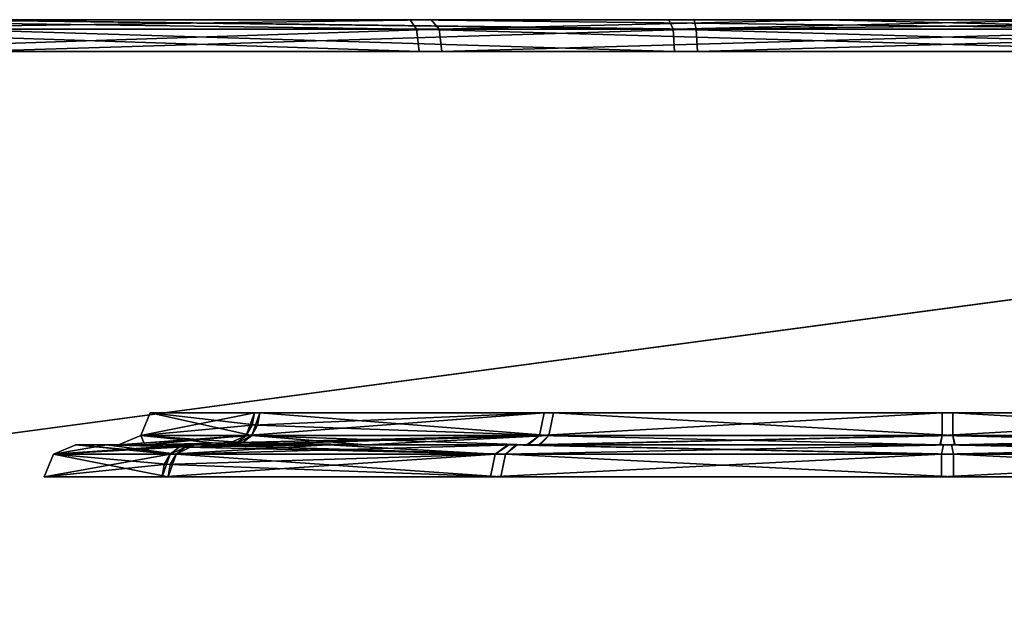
# Model space of a CAD drawing. Header units: millimetres. Extents: x -150 to 150, y -85 to 1149.
# Tile 750 of 1056: x -49.373 to -48.446, y 1008.85 to 1009.4. Entities that reach past the tile are written whole.
import ezdxf

# ---------------------------------------------------------------- set-up
doc = ezdxf.new("R2010")
doc.units = ezdxf.units.MM
doc.header["$LTSCALE"] = 21.359881
for name, color, linetype in [('6045', 7, 'CONTINUOUS'), ('6046', 7, 'CONTINUOUS'), ('6047', 7, 'CONTINUOUS'), ('6048', 7, 'CONTINUOUS'), ('6049', 7, 'CONTINUOUS'), ('6050', 7, 'CONTINUOUS'), ('6051', 7, 'CONTINUOUS'), ('6052', 7, 'CONTINUOUS'), ('6061', 7, 'CONTINUOUS'), ('6062', 7, 'CONTINUOUS'), ('6063', 7, 'CONTINUOUS'), ('6064', 7, 'CONTINUOUS'), ('6086', 7, 'CONTINUOUS'), ('6087', 7, 'CONTINUOUS'), ('6088', 7, 'CONTINUOUS'), ('6089', 7, 'CONTINUOUS'), ('6090', 7, 'CONTINUOUS'), ('6091', 7, 'CONTINUOUS'), ('6092', 7, 'CONTINUOUS'), ('6093', 7, 'CONTINUOUS'), ('6102', 7, 'CONTINUOUS'), ('6103', 7, 'CONTINUOUS'), ('6104', 7, 'CONTINUOUS'), ('6105', 7, 'CONTINUOUS'), ('9023', 7, 'CONTINUOUS'), ('9025', 7, 'CONTINUOUS')]:
    doc.layers.add(name, color=color, linetype=linetype)

msp = doc.modelspace()

# ---------------------------------------------------------------- linework, layer by layer
at = {"layer": '6045', "linetype": 'CONTINUOUS'}
for points in [[(-49.23131, 1008.99121, 216.41127), (-49.23696, 1008.98148, 216.41448), (-49.34998, 1008.97, 215.98986), (-49.23131, 1008.99121, 216.41127)], [(-49.34119, 1008.99121, 215.98992), (-49.23131, 1008.99121, 216.41127), (-49.34998, 1008.97, 215.98986), (-49.34119, 1008.99121, 215.98992)], [(-49.23327, 1008.97, 215.56563), (-49.34119, 1008.99121, 215.98992), (-49.34998, 1008.97, 215.98986), (-49.23327, 1008.97, 215.56563)], [(-49.22569, 1008.99121, 215.57007), (-49.34119, 1008.99121, 215.98992), (-49.23327, 1008.97, 215.56563), (-49.22569, 1008.99121, 215.57007)], [(-48.92007, 1008.97, 215.25659), (-49.22569, 1008.99121, 215.57007), (-49.23327, 1008.97, 215.56563), (-48.92007, 1008.97, 215.25659)], [(-48.91573, 1008.99121, 215.26423), (-49.22569, 1008.99121, 215.57007), (-48.92007, 1008.97, 215.25659), (-48.91573, 1008.99121, 215.26423)], [(-48.49432, 1008.97, 215.14555), (-48.91573, 1008.99121, 215.26423), (-48.92007, 1008.97, 215.25659), (-48.49432, 1008.97, 215.14555)], [(-48.49438, 1008.99121, 215.15434), (-48.91573, 1008.99121, 215.26423), (-48.49432, 1008.97, 215.14555), (-48.49438, 1008.99121, 215.15434)], [(-48.07454, 1008.99121, 215.26985), (-48.49438, 1008.99121, 215.15434), (-48.07009, 1008.97, 215.26227), (-48.07454, 1008.99121, 215.26985)], [(-48.07009, 1008.97, 215.26227), (-48.49438, 1008.99121, 215.15434), (-48.49432, 1008.97, 215.14555), (-48.07009, 1008.97, 215.26227)], [(-49.23696, 1008.98148, 216.41448), (-49.23894, 1008.97, 216.41561), (-49.34998, 1008.97, 215.98986), (-49.23696, 1008.98148, 216.41448)]]:
    msp.add_3dface(points, dxfattribs=at)
at = {"layer": '6046', "linetype": 'CONTINUOUS'}
for points in [[(-49.34119, 1008.99121, 215.98992), (-49.22569, 1008.99121, 215.57007), (-49.31998, 1009, 215.98972), (-49.34119, 1008.99121, 215.98992)], [(-49.21286, 1009, 216.40078), (-49.34119, 1008.99121, 215.98992), (-49.31998, 1009, 215.98972), (-49.21286, 1009, 216.40078)], [(-49.34119, 1008.99121, 215.98992), (-49.21286, 1009, 216.40078), (-49.22285, 1008.99772, 216.40646), (-49.34119, 1008.99121, 215.98992)], [(-49.23131, 1008.99121, 216.41127), (-49.34119, 1008.99121, 215.98992), (-49.22285, 1008.99772, 216.40646), (-49.23131, 1008.99121, 216.41127)], [(-49.31998, 1009, 215.98972), (-49.22569, 1008.99121, 215.57007), (-49.20823, 1009, 215.58225), (-49.31998, 1009, 215.98972)], [(-49.22569, 1008.99121, 215.57007), (-48.91573, 1008.99121, 215.26423), (-48.90633, 1009, 215.28329), (-49.22569, 1008.99121, 215.57007)], [(-49.20823, 1009, 215.58225), (-49.22569, 1008.99121, 215.57007), (-48.90633, 1009, 215.28329), (-49.20823, 1009, 215.58225)], [(-48.91573, 1008.99121, 215.26423), (-48.49438, 1008.99121, 215.15434), (-48.49627, 1009, 215.17554), (-48.91573, 1008.99121, 215.26423)], [(-48.90633, 1009, 215.28329), (-48.91573, 1008.99121, 215.26423), (-48.49627, 1009, 215.17554), (-48.90633, 1009, 215.28329)], [(-48.49627, 1009, 215.17554), (-48.49438, 1008.99121, 215.15434), (-48.08763, 1009, 215.28677), (-48.49627, 1009, 215.17554)], [(-48.49438, 1008.99121, 215.15434), (-48.07454, 1008.99121, 215.26985), (-48.08763, 1009, 215.28677), (-48.49438, 1008.99121, 215.15434)]]:
    msp.add_3dface(points, dxfattribs=at)
at = {"layer": '6047', "linetype": 'CONTINUOUS'}
for points in [[(-49.23894, 1008.97, 216.41561), (-49.23696, 1008.98148, 216.41448), (-48.92546, 1008.99121, 216.72122), (-49.23894, 1008.97, 216.41561)], [(-49.23894, 1008.97, 216.41561), (-48.92546, 1008.99121, 216.72122), (-48.92991, 1008.97, 216.7288), (-49.23894, 1008.97, 216.41561)], [(-49.23696, 1008.98148, 216.41448), (-49.23131, 1008.99121, 216.41127), (-48.92546, 1008.99121, 216.72122), (-49.23696, 1008.98148, 216.41448)], [(-48.92546, 1008.99121, 216.72122), (-48.50562, 1008.99121, 216.83673), (-48.92991, 1008.97, 216.7288), (-48.92546, 1008.99121, 216.72122)], [(-48.92991, 1008.97, 216.7288), (-48.50562, 1008.99121, 216.83673), (-48.50568, 1008.97, 216.84552), (-48.92991, 1008.97, 216.7288)], [(-48.50562, 1008.99121, 216.83673), (-48.08427, 1008.99121, 216.72684), (-48.50568, 1008.97, 216.84552), (-48.50562, 1008.99121, 216.83673)], [(-48.50568, 1008.97, 216.84552), (-48.08427, 1008.99121, 216.72684), (-48.07993, 1008.97, 216.73448), (-48.50568, 1008.97, 216.84552)]]:
    msp.add_3dface(points, dxfattribs=at)
at = {"layer": '6048', "linetype": 'CONTINUOUS'}
for points in [[(-49.23131, 1008.99121, 216.41127), (-49.22285, 1008.99772, 216.40646), (-49.08273, 1009, 216.57245), (-49.23131, 1008.99121, 216.41127)], [(-48.92546, 1008.99121, 216.72122), (-49.23131, 1008.99121, 216.41127), (-49.08273, 1009, 216.57245), (-48.92546, 1008.99121, 216.72122)], [(-49.22285, 1008.99772, 216.40646), (-49.21286, 1009, 216.40078), (-49.08273, 1009, 216.57245), (-49.22285, 1008.99772, 216.40646)], [(-48.91237, 1009, 216.7043), (-48.92546, 1008.99121, 216.72122), (-49.08273, 1009, 216.57245), (-48.91237, 1009, 216.7043)], [(-48.50562, 1008.99121, 216.83673), (-48.92546, 1008.99121, 216.72122), (-48.91237, 1009, 216.7043), (-48.50562, 1008.99121, 216.83673)], [(-48.50373, 1009, 216.81553), (-48.50562, 1008.99121, 216.83673), (-48.91237, 1009, 216.7043), (-48.50373, 1009, 216.81553)], [(-48.08427, 1008.99121, 216.72684), (-48.50562, 1008.99121, 216.83673), (-48.50373, 1009, 216.81553), (-48.08427, 1008.99121, 216.72684)], [(-48.09367, 1009, 216.70779), (-48.08427, 1008.99121, 216.72684), (-48.50373, 1009, 216.81553), (-48.09367, 1009, 216.70779)]]:
    msp.add_3dface(points, dxfattribs=at)
at = {"layer": '6049', "linetype": 'CONTINUOUS'}
for points in [[(-49.25877, 1009.00879, 215.99047), (-49.15458, 1009.00879, 215.61176), (-49.24998, 1009.03, 215.99052), (-49.25877, 1009.00879, 215.99047)], [(-49.154, 1009.01852, 216.36732), (-49.25877, 1009.00879, 215.99047), (-49.15201, 1009.03, 216.36619), (-49.154, 1009.01852, 216.36732)], [(-49.15201, 1009.03, 216.36619), (-49.25877, 1009.00879, 215.99047), (-49.24998, 1009.03, 215.99052), (-49.15201, 1009.03, 216.36619)], [(-49.24998, 1009.03, 215.99052), (-49.15458, 1009.00879, 215.61176), (-49.147, 1009.03, 215.6162), (-49.24998, 1009.03, 215.99052)], [(-49.15458, 1009.00879, 215.61176), (-48.87499, 1009.00879, 215.33589), (-49.147, 1009.03, 215.6162), (-49.15458, 1009.00879, 215.61176)], [(-49.147, 1009.03, 215.6162), (-48.87499, 1009.00879, 215.33589), (-48.87065, 1009.03, 215.34353), (-49.147, 1009.03, 215.6162)], [(-48.87499, 1009.00879, 215.33589), (-48.49493, 1009.00879, 215.23677), (-48.87065, 1009.03, 215.34353), (-48.87499, 1009.00879, 215.33589)], [(-48.87065, 1009.03, 215.34353), (-48.49493, 1009.00879, 215.23677), (-48.49499, 1009.03, 215.24555), (-48.87065, 1009.03, 215.34353)], [(-48.49493, 1009.00879, 215.23677), (-48.11622, 1009.00879, 215.34096), (-48.49499, 1009.03, 215.24555), (-48.49493, 1009.00879, 215.23677)], [(-48.49499, 1009.03, 215.24555), (-48.11622, 1009.00879, 215.34096), (-48.12067, 1009.03, 215.34854), (-48.49499, 1009.03, 215.24555)], [(-49.15965, 1009.00879, 216.37053), (-49.25877, 1009.00879, 215.99047), (-49.154, 1009.01852, 216.36732), (-49.15965, 1009.00879, 216.37053)]]:
    msp.add_3dface(points, dxfattribs=at)
at = {"layer": '6050', "linetype": 'CONTINUOUS'}
for points in [[(-49.15458, 1009.00879, 215.61176), (-49.25877, 1009.00879, 215.99047), (-49.27996, 1009, 215.98786), (-49.15458, 1009.00879, 215.61176)], [(-49.17183, 1009, 215.59924), (-49.15458, 1009.00879, 215.61176), (-49.27996, 1009, 215.98786), (-49.17183, 1009, 215.59924)], [(-49.27996, 1009, 215.98786), (-49.25877, 1009.00879, 215.99047), (-49.25502, 1009, 216.19135), (-49.27996, 1009, 215.98786)], [(-49.25877, 1009.00879, 215.99047), (-49.15965, 1009.00879, 216.37053), (-49.25502, 1009, 216.19135), (-49.25877, 1009.00879, 215.99047)], [(-49.25502, 1009, 216.19135), (-49.15965, 1009.00879, 216.37053), (-49.16811, 1009.00228, 216.37534), (-49.25502, 1009, 216.19135)], [(-48.87499, 1009.00879, 215.33589), (-49.15458, 1009.00879, 215.61176), (-49.17183, 1009, 215.59924), (-48.87499, 1009.00879, 215.33589)], [(-48.88433, 1009, 215.31679), (-48.87499, 1009.00879, 215.33589), (-49.17183, 1009, 215.59924), (-48.88433, 1009, 215.31679)], [(-48.49493, 1009.00879, 215.23677), (-48.87499, 1009.00879, 215.33589), (-48.88433, 1009, 215.31679), (-48.49493, 1009.00879, 215.23677)], [(-48.49339, 1009, 215.21556), (-48.49493, 1009.00879, 215.23677), (-48.88433, 1009, 215.31679), (-48.49339, 1009, 215.21556)], [(-48.11622, 1009.00879, 215.34096), (-48.49493, 1009.00879, 215.23677), (-48.10563, 1009, 215.32258), (-48.11622, 1009.00879, 215.34096)], [(-48.10563, 1009, 215.32258), (-48.49493, 1009.00879, 215.23677), (-48.49339, 1009, 215.21556), (-48.10563, 1009, 215.32258)], [(-49.17809, 1009, 216.38101), (-49.25502, 1009, 216.19135), (-49.16811, 1009.00228, 216.37534), (-49.17809, 1009, 216.38101)]]:
    msp.add_3dface(points, dxfattribs=at)
at = {"layer": '6051', "linetype": 'CONTINUOUS'}
for points in [[(-49.15965, 1009.00879, 216.37053), (-49.154, 1009.01852, 216.36732), (-48.87933, 1009.03, 216.64253), (-49.15965, 1009.00879, 216.37053)], [(-48.88378, 1009.00879, 216.65011), (-49.15965, 1009.00879, 216.37053), (-48.87933, 1009.03, 216.64253), (-48.88378, 1009.00879, 216.65011)], [(-49.154, 1009.01852, 216.36732), (-49.15201, 1009.03, 216.36619), (-48.87933, 1009.03, 216.64253), (-49.154, 1009.01852, 216.36732)], [(-48.50507, 1009.00879, 216.75431), (-48.88378, 1009.00879, 216.65011), (-48.50501, 1009.03, 216.74552), (-48.50507, 1009.00879, 216.75431)], [(-48.50501, 1009.03, 216.74552), (-48.88378, 1009.00879, 216.65011), (-48.87933, 1009.03, 216.64253), (-48.50501, 1009.03, 216.74552)], [(-48.12501, 1009.00879, 216.65518), (-48.50507, 1009.00879, 216.75431), (-48.12935, 1009.03, 216.64755), (-48.12501, 1009.00879, 216.65518)], [(-48.12935, 1009.03, 216.64755), (-48.50507, 1009.00879, 216.75431), (-48.50501, 1009.03, 216.74552), (-48.12935, 1009.03, 216.64755)]]:
    msp.add_3dface(points, dxfattribs=at)
at = {"layer": '6052', "linetype": 'CONTINUOUS'}
for points in [[(-49.17809, 1009, 216.38101), (-49.16811, 1009.00228, 216.37534), (-48.88378, 1009.00879, 216.65011), (-49.17809, 1009, 216.38101)], [(-49.17809, 1009, 216.38101), (-48.88378, 1009.00879, 216.65011), (-48.89437, 1009, 216.66849), (-49.17809, 1009, 216.38101)], [(-49.16811, 1009.00228, 216.37534), (-49.15965, 1009.00879, 216.37053), (-48.88378, 1009.00879, 216.65011), (-49.16811, 1009.00228, 216.37534)], [(-48.88378, 1009.00879, 216.65011), (-48.50507, 1009.00879, 216.75431), (-48.89437, 1009, 216.66849), (-48.88378, 1009.00879, 216.65011)], [(-48.89437, 1009, 216.66849), (-48.50507, 1009.00879, 216.75431), (-48.50661, 1009, 216.77551), (-48.89437, 1009, 216.66849)], [(-48.50661, 1009, 216.77551), (-48.50507, 1009.00879, 216.75431), (-48.11567, 1009, 216.67428), (-48.50661, 1009, 216.77551)], [(-48.50507, 1009.00879, 216.75431), (-48.12501, 1009.00879, 216.65518), (-48.11567, 1009, 216.67428), (-48.50507, 1009.00879, 216.75431)]]:
    msp.add_3dface(points, dxfattribs=at)
at = {"layer": '6061', "linetype": 'CONTINUOUS'}
for points in [[(-49.62011, 1009.39121, 214.77205), (-48.97833, 1009.39121, 214.40721), (-49.61418, 1009.37, 214.77853), (-49.62011, 1009.39121, 214.77205)], [(-49.61418, 1009.37, 214.77853), (-48.97833, 1009.39121, 214.40721), (-48.9758, 1009.37, 214.41563), (-49.61418, 1009.37, 214.77853)], [(-48.97833, 1009.39121, 214.40721), (-48.24182, 1009.39121, 214.35696), (-48.9758, 1009.37, 214.41563), (-48.97833, 1009.39121, 214.40721)], [(-48.9758, 1009.37, 214.41563), (-48.24182, 1009.39121, 214.35696), (-48.24318, 1009.37, 214.36564), (-48.9758, 1009.37, 214.41563)]]:
    msp.add_3dface(points, dxfattribs=at)
at = {"layer": '6062', "linetype": 'CONTINUOUS'}
for points in [[(-48.98586, 1009.4, 214.38733), (-49.62011, 1009.39121, 214.77205), (-49.63483, 1009.4, 214.75676), (-48.98586, 1009.4, 214.38733)], [(-48.97833, 1009.39121, 214.40721), (-49.62011, 1009.39121, 214.77205), (-48.98586, 1009.4, 214.38733), (-48.97833, 1009.39121, 214.40721)], [(-48.61508, 1009.4, 214.31948), (-48.97833, 1009.39121, 214.40721), (-48.98586, 1009.4, 214.38733), (-48.61508, 1009.4, 214.31948)], [(-48.24182, 1009.39121, 214.35696), (-48.97833, 1009.39121, 214.40721), (-48.61508, 1009.4, 214.31948), (-48.24182, 1009.39121, 214.35696)], [(-48.2378, 1009.4, 214.33612), (-48.24182, 1009.39121, 214.35696), (-48.61508, 1009.4, 214.31948), (-48.2378, 1009.4, 214.33612)]]:
    msp.add_3dface(points, dxfattribs=at)
at = {"layer": '6063', "linetype": 'CONTINUOUS'}
for points in [[(-48.75818, 1009.39121, 217.63411), (-49.44356, 1009.39121, 217.35982), (-48.75682, 1009.37, 217.62543), (-48.75818, 1009.39121, 217.63411)], [(-48.75682, 1009.37, 217.62543), (-49.44356, 1009.39121, 217.35982), (-49.43857, 1009.37, 217.35259), (-48.75682, 1009.37, 217.62543)], [(-48.02167, 1009.39121, 217.58386), (-48.75818, 1009.39121, 217.63411), (-48.0242, 1009.37, 217.57545), (-48.02167, 1009.39121, 217.58386)], [(-48.0242, 1009.37, 217.57545), (-48.75818, 1009.39121, 217.63411), (-48.75682, 1009.37, 217.62543), (-48.0242, 1009.37, 217.57545)]]:
    msp.add_3dface(points, dxfattribs=at)
at = {"layer": '6064', "linetype": 'CONTINUOUS'}
for points in [[(-49.44356, 1009.39121, 217.35982), (-48.75818, 1009.39121, 217.63411), (-49.45562, 1009.4, 217.37727), (-49.44356, 1009.39121, 217.35982)], [(-49.45562, 1009.4, 217.37727), (-48.75818, 1009.39121, 217.63411), (-48.7622, 1009.4, 217.65495), (-49.45562, 1009.4, 217.37727)], [(-48.7622, 1009.4, 217.65495), (-48.75818, 1009.39121, 217.63411), (-48.38492, 1009.4, 217.67159), (-48.7622, 1009.4, 217.65495)], [(-48.75818, 1009.39121, 217.63411), (-48.02167, 1009.39121, 217.58386), (-48.38492, 1009.4, 217.67159), (-48.75818, 1009.39121, 217.63411)]]:
    msp.add_3dface(points, dxfattribs=at)
at = {"layer": '6086', "linetype": 'CONTINUOUS'}
for points in [[(-49.34119, 1008.99121, 383.99884), (-49.23131, 1008.99121, 384.42019), (-49.34998, 1008.97, 383.99878), (-49.34119, 1008.99121, 383.99884)], [(-49.34998, 1008.97, 383.99878), (-49.23131, 1008.99121, 384.42019), (-49.23894, 1008.97, 384.42454), (-49.34998, 1008.97, 383.99878)], [(-49.23327, 1008.97, 383.57456), (-49.34119, 1008.99121, 383.99884), (-49.34998, 1008.97, 383.99878), (-49.23327, 1008.97, 383.57456)], [(-49.22569, 1008.99121, 383.579), (-49.34119, 1008.99121, 383.99884), (-49.2313, 1008.98148, 383.57571), (-49.22569, 1008.99121, 383.579)], [(-49.2313, 1008.98148, 383.57571), (-49.34119, 1008.99121, 383.99884), (-49.23327, 1008.97, 383.57456), (-49.2313, 1008.98148, 383.57571)], [(-49.23131, 1008.99121, 384.42019), (-48.92546, 1008.99121, 384.73015), (-49.23894, 1008.97, 384.42454), (-49.23131, 1008.99121, 384.42019)], [(-49.23894, 1008.97, 384.42454), (-48.92546, 1008.99121, 384.73015), (-48.92991, 1008.97, 384.73773), (-49.23894, 1008.97, 384.42454)], [(-48.92546, 1008.99121, 384.73015), (-48.50562, 1008.99121, 384.84566), (-48.92991, 1008.97, 384.73773), (-48.92546, 1008.99121, 384.73015)], [(-48.92991, 1008.97, 384.73773), (-48.50562, 1008.99121, 384.84566), (-48.50568, 1008.97, 384.85445), (-48.92991, 1008.97, 384.73773)], [(-48.50562, 1008.99121, 384.84566), (-48.08427, 1008.99121, 384.73577), (-48.50568, 1008.97, 384.85445), (-48.50562, 1008.99121, 384.84566)], [(-48.50568, 1008.97, 384.85445), (-48.08427, 1008.99121, 384.73577), (-48.07993, 1008.97, 384.74341), (-48.50568, 1008.97, 384.85445)]]:
    msp.add_3dface(points, dxfattribs=at)
at = {"layer": '6087', "linetype": 'CONTINUOUS'}
for points in [[(-49.23131, 1008.99121, 384.42019), (-49.34119, 1008.99121, 383.99884), (-49.32, 1009, 384.00172), (-49.23131, 1008.99121, 384.42019)], [(-49.34119, 1008.99121, 383.99884), (-49.22569, 1008.99121, 383.579), (-49.29099, 1009, 383.78827), (-49.34119, 1008.99121, 383.99884)], [(-49.32, 1009, 384.00172), (-49.34119, 1008.99121, 383.99884), (-49.29099, 1009, 383.78827), (-49.32, 1009, 384.00172)], [(-49.212, 1009, 384.41123), (-49.23131, 1008.99121, 384.42019), (-49.32, 1009, 384.00172), (-49.212, 1009, 384.41123)], [(-49.29099, 1009, 383.78827), (-49.22569, 1008.99121, 383.579), (-49.21729, 1008.99772, 383.58392), (-49.29099, 1009, 383.78827)], [(-49.20739, 1009, 383.58973), (-49.29099, 1009, 383.78827), (-49.21729, 1008.99772, 383.58392), (-49.20739, 1009, 383.58973)], [(-48.92546, 1008.99121, 384.73015), (-49.23131, 1008.99121, 384.42019), (-49.212, 1009, 384.41123), (-48.92546, 1008.99121, 384.73015)], [(-48.91366, 1009, 384.71248), (-48.92546, 1008.99121, 384.73015), (-49.212, 1009, 384.41123), (-48.91366, 1009, 384.71248)], [(-48.50562, 1008.99121, 384.84566), (-48.92546, 1008.99121, 384.73015), (-48.91366, 1009, 384.71248), (-48.50562, 1008.99121, 384.84566)], [(-48.5038, 1009, 384.82446), (-48.50562, 1008.99121, 384.84566), (-48.91366, 1009, 384.71248), (-48.5038, 1009, 384.82446)], [(-48.08427, 1008.99121, 384.73577), (-48.50562, 1008.99121, 384.84566), (-48.09505, 1009, 384.7175), (-48.08427, 1008.99121, 384.73577)], [(-48.09505, 1009, 384.7175), (-48.50562, 1008.99121, 384.84566), (-48.5038, 1009, 384.82446), (-48.09505, 1009, 384.7175)]]:
    msp.add_3dface(points, dxfattribs=at)
at = {"layer": '6088', "linetype": 'CONTINUOUS'}
for points in [[(-49.22569, 1008.99121, 383.579), (-49.2313, 1008.98148, 383.57571), (-48.92007, 1008.97, 383.26552), (-49.22569, 1008.99121, 383.579)], [(-48.91573, 1008.99121, 383.27316), (-49.22569, 1008.99121, 383.579), (-48.92007, 1008.97, 383.26552), (-48.91573, 1008.99121, 383.27316)], [(-48.49432, 1008.97, 383.15448), (-48.91573, 1008.99121, 383.27316), (-48.92007, 1008.97, 383.26552), (-48.49432, 1008.97, 383.15448)], [(-48.49438, 1008.99121, 383.16327), (-48.91573, 1008.99121, 383.27316), (-48.49432, 1008.97, 383.15448), (-48.49438, 1008.99121, 383.16327)], [(-48.07454, 1008.99121, 383.27878), (-48.49438, 1008.99121, 383.16327), (-48.07009, 1008.97, 383.2712), (-48.07454, 1008.99121, 383.27878)], [(-48.07009, 1008.97, 383.2712), (-48.49438, 1008.99121, 383.16327), (-48.49432, 1008.97, 383.15448), (-48.07009, 1008.97, 383.2712)], [(-49.2313, 1008.98148, 383.57571), (-49.23327, 1008.97, 383.57456), (-48.92007, 1008.97, 383.26552), (-49.2313, 1008.98148, 383.57571)]]:
    msp.add_3dface(points, dxfattribs=at)
at = {"layer": '6089', "linetype": 'CONTINUOUS'}
for points in [[(-49.21729, 1008.99772, 383.58392), (-49.22569, 1008.99121, 383.579), (-48.91573, 1008.99121, 383.27316), (-49.21729, 1008.99772, 383.58392)], [(-49.20739, 1009, 383.58973), (-49.21729, 1008.99772, 383.58392), (-48.91573, 1008.99121, 383.27316), (-49.20739, 1009, 383.58973)], [(-49.20739, 1009, 383.58973), (-48.91573, 1008.99121, 383.27316), (-48.90495, 1009, 383.29143), (-49.20739, 1009, 383.58973)], [(-48.91573, 1008.99121, 383.27316), (-48.49438, 1008.99121, 383.16327), (-48.90495, 1009, 383.29143), (-48.91573, 1008.99121, 383.27316)], [(-48.90495, 1009, 383.29143), (-48.49438, 1008.99121, 383.16327), (-48.4962, 1009, 383.18447), (-48.90495, 1009, 383.29143)], [(-48.4962, 1009, 383.18447), (-48.49438, 1008.99121, 383.16327), (-48.08634, 1009, 383.29645), (-48.4962, 1009, 383.18447)], [(-48.49438, 1008.99121, 383.16327), (-48.07454, 1008.99121, 383.27878), (-48.08634, 1009, 383.29645), (-48.49438, 1008.99121, 383.16327)]]:
    msp.add_3dface(points, dxfattribs=at)
at = {"layer": '6090', "linetype": 'CONTINUOUS'}
for points in [[(-49.25877, 1009.00879, 383.99939), (-49.15458, 1009.00879, 383.62069), (-49.24998, 1009.03, 383.99945), (-49.25877, 1009.00879, 383.99939)], [(-49.15965, 1009.00879, 384.37946), (-49.25877, 1009.00879, 383.99939), (-49.15201, 1009.03, 384.37512), (-49.15965, 1009.00879, 384.37946)], [(-49.15201, 1009.03, 384.37512), (-49.25877, 1009.00879, 383.99939), (-49.24998, 1009.03, 383.99945), (-49.15201, 1009.03, 384.37512)], [(-49.14897, 1009.01852, 383.62398), (-49.147, 1009.03, 383.62513), (-49.24998, 1009.03, 383.99945), (-49.14897, 1009.01852, 383.62398)], [(-49.15458, 1009.00879, 383.62069), (-49.14897, 1009.01852, 383.62398), (-49.24998, 1009.03, 383.99945), (-49.15458, 1009.00879, 383.62069)], [(-48.88378, 1009.00879, 384.65904), (-49.15965, 1009.00879, 384.37946), (-48.87933, 1009.03, 384.65146), (-48.88378, 1009.00879, 384.65904)], [(-48.87933, 1009.03, 384.65146), (-49.15965, 1009.00879, 384.37946), (-49.15201, 1009.03, 384.37512), (-48.87933, 1009.03, 384.65146)], [(-48.50507, 1009.00879, 384.76323), (-48.88378, 1009.00879, 384.65904), (-48.50501, 1009.03, 384.75445), (-48.50507, 1009.00879, 384.76323)], [(-48.50501, 1009.03, 384.75445), (-48.88378, 1009.00879, 384.65904), (-48.87933, 1009.03, 384.65146), (-48.50501, 1009.03, 384.75445)], [(-48.12501, 1009.00879, 384.66411), (-48.50507, 1009.00879, 384.76323), (-48.12935, 1009.03, 384.65647), (-48.12501, 1009.00879, 384.66411)], [(-48.12935, 1009.03, 384.65647), (-48.50507, 1009.00879, 384.76323), (-48.50501, 1009.03, 384.75445), (-48.12935, 1009.03, 384.65647)]]:
    msp.add_3dface(points, dxfattribs=at)
at = {"layer": '6091', "linetype": 'CONTINUOUS'}
for points in [[(-49.25877, 1009.00879, 383.99939), (-49.15965, 1009.00879, 384.37946), (-49.27998, 1009, 383.99941), (-49.25877, 1009.00879, 383.99939)], [(-49.17288, 1009, 383.60996), (-49.25877, 1009.00879, 383.99939), (-49.27998, 1009, 383.99941), (-49.17288, 1009, 383.60996)], [(-49.27998, 1009, 383.99941), (-49.15965, 1009.00879, 384.37946), (-49.17878, 1009, 384.38873), (-49.27998, 1009, 383.99941)], [(-49.15458, 1009.00879, 383.62069), (-49.25877, 1009.00879, 383.99939), (-49.16298, 1009.00228, 383.61577), (-49.15458, 1009.00879, 383.62069)], [(-49.25877, 1009.00879, 383.99939), (-49.17288, 1009, 383.60996), (-49.16298, 1009.00228, 383.61577), (-49.25877, 1009.00879, 383.99939)], [(-49.17878, 1009, 384.38873), (-49.15965, 1009.00879, 384.37946), (-48.89565, 1009, 384.67667), (-49.17878, 1009, 384.38873)], [(-49.15965, 1009.00879, 384.37946), (-48.88378, 1009.00879, 384.65904), (-48.89565, 1009, 384.67667), (-49.15965, 1009.00879, 384.37946)], [(-48.89565, 1009, 384.67667), (-48.88378, 1009.00879, 384.65904), (-48.50729, 1009, 384.78443), (-48.89565, 1009, 384.67667)], [(-48.88378, 1009.00879, 384.65904), (-48.50507, 1009.00879, 384.76323), (-48.50729, 1009, 384.78443), (-48.88378, 1009.00879, 384.65904)], [(-48.50729, 1009, 384.78443), (-48.50507, 1009.00879, 384.76323), (-48.11667, 1009, 384.68377), (-48.50729, 1009, 384.78443)], [(-48.50507, 1009.00879, 384.76323), (-48.12501, 1009.00879, 384.66411), (-48.11667, 1009, 384.68377), (-48.50507, 1009.00879, 384.76323)]]:
    msp.add_3dface(points, dxfattribs=at)
at = {"layer": '6092', "linetype": 'CONTINUOUS'}
for points in [[(-49.147, 1009.03, 383.62513), (-49.14897, 1009.01852, 383.62398), (-48.87499, 1009.00879, 383.34482), (-49.147, 1009.03, 383.62513)], [(-49.147, 1009.03, 383.62513), (-48.87499, 1009.00879, 383.34482), (-48.87065, 1009.03, 383.35245), (-49.147, 1009.03, 383.62513)], [(-48.87499, 1009.00879, 383.34482), (-48.49493, 1009.00879, 383.24569), (-48.87065, 1009.03, 383.35245), (-48.87499, 1009.00879, 383.34482)], [(-48.87065, 1009.03, 383.35245), (-48.49493, 1009.00879, 383.24569), (-48.49499, 1009.03, 383.25448), (-48.87065, 1009.03, 383.35245)], [(-48.49493, 1009.00879, 383.24569), (-48.11622, 1009.00879, 383.34989), (-48.49499, 1009.03, 383.25448), (-48.49493, 1009.00879, 383.24569)], [(-48.49499, 1009.03, 383.25448), (-48.11622, 1009.00879, 383.34989), (-48.12067, 1009.03, 383.35747), (-48.49499, 1009.03, 383.25448)], [(-49.14897, 1009.01852, 383.62398), (-49.15458, 1009.00879, 383.62069), (-48.87499, 1009.00879, 383.34482), (-49.14897, 1009.01852, 383.62398)]]:
    msp.add_3dface(points, dxfattribs=at)
at = {"layer": '6093', "linetype": 'CONTINUOUS'}
for points in [[(-49.15458, 1009.00879, 383.62069), (-49.16298, 1009.00228, 383.61577), (-49.04709, 1009, 383.44851), (-49.15458, 1009.00879, 383.62069)], [(-48.87499, 1009.00879, 383.34482), (-49.15458, 1009.00879, 383.62069), (-49.04709, 1009, 383.44851), (-48.87499, 1009.00879, 383.34482)], [(-48.88333, 1009, 383.32516), (-48.87499, 1009.00879, 383.34482), (-49.04709, 1009, 383.44851), (-48.88333, 1009, 383.32516)], [(-48.49493, 1009.00879, 383.24569), (-48.87499, 1009.00879, 383.34482), (-48.88333, 1009, 383.32516), (-48.49493, 1009.00879, 383.24569)], [(-48.49271, 1009, 383.2245), (-48.49493, 1009.00879, 383.24569), (-48.88333, 1009, 383.32516), (-48.49271, 1009, 383.2245)], [(-48.11622, 1009.00879, 383.34989), (-48.49493, 1009.00879, 383.24569), (-48.49271, 1009, 383.2245), (-48.11622, 1009.00879, 383.34989)], [(-48.10435, 1009, 383.33226), (-48.11622, 1009.00879, 383.34989), (-48.49271, 1009, 383.2245), (-48.10435, 1009, 383.33226)], [(-49.16298, 1009.00228, 383.61577), (-49.17288, 1009, 383.60996), (-49.04709, 1009, 383.44851), (-49.16298, 1009.00228, 383.61577)]]:
    msp.add_3dface(points, dxfattribs=at)
at = {"layer": '6102', "linetype": 'CONTINUOUS'}
for points in [[(-48.99952, 1009.39121, 385.58625), (-49.63636, 1009.39121, 385.21288), (-48.99687, 1009.37, 385.57787), (-48.99952, 1009.39121, 385.58625)], [(-48.99687, 1009.37, 385.57787), (-49.63636, 1009.39121, 385.21288), (-49.63034, 1009.37, 385.20647), (-48.99687, 1009.37, 385.57787)], [(-48.26374, 1009.39121, 385.64634), (-48.99952, 1009.39121, 385.58625), (-48.26499, 1009.37, 385.63764), (-48.26374, 1009.39121, 385.64634)], [(-48.26499, 1009.37, 385.63764), (-48.99952, 1009.39121, 385.58625), (-48.99687, 1009.37, 385.57787), (-48.26499, 1009.37, 385.63764)]]:
    msp.add_3dface(points, dxfattribs=at)
at = {"layer": '6103', "linetype": 'CONTINUOUS'}
for points in [[(-49.63636, 1009.39121, 385.21288), (-48.99952, 1009.39121, 385.58625), (-49.64982, 1009.4, 385.22934), (-49.63636, 1009.39121, 385.21288)], [(-49.64982, 1009.4, 385.22934), (-48.99952, 1009.39121, 385.58625), (-49.0054, 1009.4, 385.60664), (-49.64982, 1009.4, 385.22934)], [(-48.99952, 1009.39121, 385.58625), (-48.26374, 1009.39121, 385.64634), (-49.0054, 1009.4, 385.60664), (-48.99952, 1009.39121, 385.58625)], [(-49.0054, 1009.4, 385.60664), (-48.26374, 1009.39121, 385.64634), (-48.26175, 1009.4, 385.66748), (-49.0054, 1009.4, 385.60664)]]:
    msp.add_3dface(points, dxfattribs=at)
at = {"layer": '6104', "linetype": 'CONTINUOUS'}
for points in [[(-49.42525, 1009.39121, 382.6277), (-48.73626, 1009.39121, 382.36259), (-49.42035, 1009.37, 382.63499), (-49.42525, 1009.39121, 382.6277)], [(-49.42035, 1009.37, 382.63499), (-48.73626, 1009.39121, 382.36259), (-48.73501, 1009.37, 382.37129), (-49.42035, 1009.37, 382.63499)], [(-48.73626, 1009.39121, 382.36259), (-48.00048, 1009.39121, 382.42267), (-48.73501, 1009.37, 382.37129), (-48.73626, 1009.39121, 382.36259)], [(-48.73501, 1009.37, 382.37129), (-48.00048, 1009.39121, 382.42267), (-48.00313, 1009.37, 382.43105), (-48.73501, 1009.37, 382.37129)]]:
    msp.add_3dface(points, dxfattribs=at)
at = {"layer": '6105', "linetype": 'CONTINUOUS'}
for points in [[(-48.73626, 1009.39121, 382.36259), (-49.42525, 1009.39121, 382.6277), (-49.43446, 1009.4, 382.60833), (-48.73626, 1009.39121, 382.36259)], [(-48.73825, 1009.4, 382.34144), (-48.73626, 1009.39121, 382.36259), (-49.43446, 1009.4, 382.60833), (-48.73825, 1009.4, 382.34144)], [(-47.9946, 1009.4, 382.40229), (-48.73626, 1009.39121, 382.36259), (-48.73825, 1009.4, 382.34144), (-47.9946, 1009.4, 382.40229)], [(-48.00048, 1009.39121, 382.42267), (-48.73626, 1009.39121, 382.36259), (-47.9946, 1009.4, 382.40229), (-48.00048, 1009.39121, 382.42267)]]:
    msp.add_3dface(points, dxfattribs=at)
at = {"layer": '9023', "linetype": 'CONTINUOUS'}
for points in [[(-57.6942, 1009.4, 438.6983), (-46.58738, 1009.4, 442.81551), (-68.23326, 1009.4, 166.1678), (-57.6942, 1009.4, 438.6983)], [(-68.23326, 1009.4, 166.1678), (-46.58738, 1009.4, 442.81551), (-46.46939, 1009.4, 157.14606), (-68.23326, 1009.4, 166.1678)]]:
    msp.add_3dface(points, dxfattribs=at)
at = {"layer": '9025', "linetype": 'CONTINUOUS'}
for points in [[(-57.6942, 1007.9, 161.3017), (-68.23326, 1009.4, 166.1678), (-46.46939, 1009.4, 157.14606), (-57.6942, 1007.9, 161.3017)], [(-68.23326, 1007.9, 433.8322), (-46.46939, 1007.9, 442.85394), (-57.6942, 1009.4, 438.6983), (-68.23326, 1007.9, 433.8322)], [(-46.58738, 1007.9, 157.18449), (-57.6942, 1007.9, 161.3017), (-46.46939, 1009.4, 157.14606), (-46.58738, 1007.9, 157.18449)], [(-46.46939, 1007.9, 442.85394), (-46.58738, 1009.4, 442.81551), (-57.6942, 1009.4, 438.6983), (-46.46939, 1007.9, 442.85394)]]:
    msp.add_3dface(points, dxfattribs=at)

doc.saveas('drawing.dxf')
